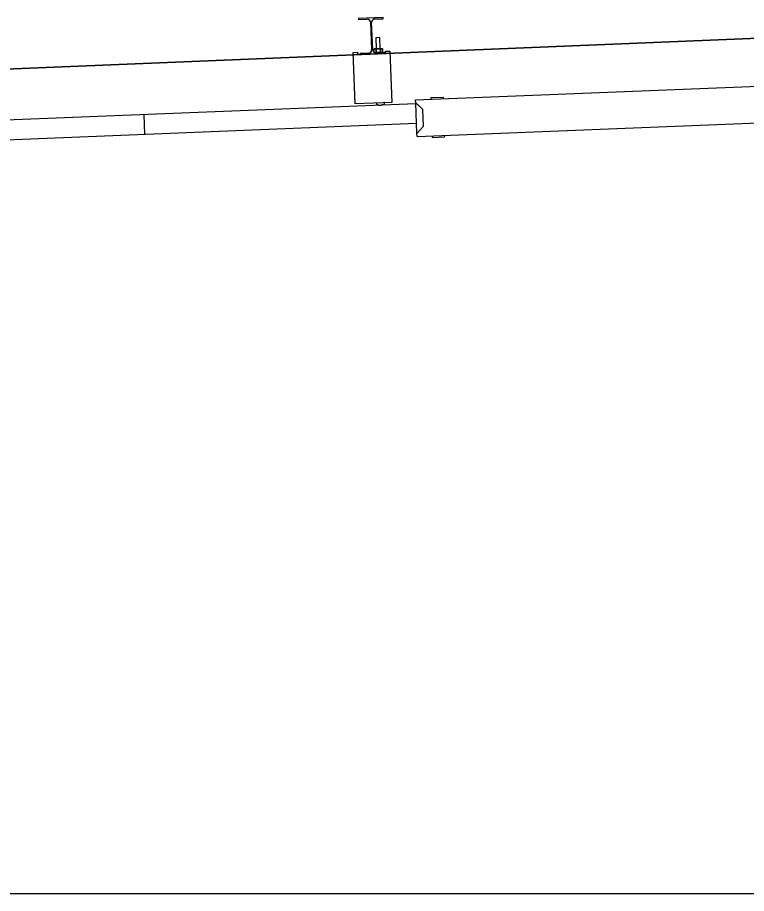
# Model space of a CAD drawing. Extents: x 9538 to 81668, y 7600 to 11751.
# Drawn here: x 14945.2 to 15044.2, y 9626.7 to 9745.6 of the extents above; entities that cross this region are included whole.
import ezdxf

# ---------------------------------------------------------------- set-up
doc = ezdxf.new("R2010")
doc.units = 0
for name, color, linetype in [('DsnShtMinorGrid16', 7, 'Continuous'), ('dsnStdCells', 7, 'Continuous'), ('dsnStdTable', 7, 'Continuous')]:
    doc.layers.add(name, color=color, linetype=linetype)

msp = doc.modelspace()

# ---------------------------------------------------------------- linework, layer by layer
at = {"layer": 'DsnShtMinorGrid16'}
msp.add_line((15096.1, 9744.89), (14620.81, 9725.37), dxfattribs=at)
msp.add_lwpolyline([(14152, 9685.04), (14152, 9685.04), (14152, 9626.66), (15096.1, 9626.66)], dxfattribs=at)
at = {"layer": 'dsnStdCells'}
for p, q in [((14994.88, 9745.63), (14991.55, 9745.5)), ((14994.88, 9745.63), (14991.55, 9745.5)), ((14991.55, 9745.5), (14991.55, 9745.34)), ((14991.55, 9745.5), (14991.55, 9745.34)), ((14991.55, 9745.34), (14992.73, 9745.39)), ((14991.55, 9745.34), (14992.73, 9745.39)), ((14993.71, 9745.43), (14994.89, 9745.47)), ((14993.71, 9745.43), (14994.89, 9745.47)), ((14994.89, 9745.47), (14994.88, 9745.63)), ((14994.89, 9745.47), (14994.88, 9745.63)), ((14993.16, 9744.99), (14993.31, 9741.24)), ((14993.16, 9744.99), (14993.31, 9741.24)), ((14993.46, 9741.25), (14993.31, 9745)), ((14993.46, 9741.25), (14993.31, 9745)), ((14994.41, 9742.9), (14993.89, 9742.88)), ((14994.41, 9742.9), (14993.89, 9742.88)), ((14993.89, 9742.88), (14993.95, 9741.37)), ((14993.89, 9742.88), (14993.95, 9741.37)), ((14994.48, 9741.39), (14994.41, 9742.9)), ((14994.48, 9741.39), (14994.41, 9742.9)), ((14990.79, 9740.88), (14991.42, 9740.91)), ((14991.07, 9733.91), (14990.79, 9740.88)), ((14991.43, 9740.59), (14991.42, 9740.91)), ((14995.18, 9740.74), (14991.43, 9740.59)), ((14992.91, 9740.81), (14991.74, 9740.76)), ((14992.91, 9740.81), (14991.74, 9740.76)), ((14991.74, 9740.76), (14991.74, 9740.61)), ((14991.74, 9740.76), (14991.74, 9740.61)), ((14991.74, 9740.61), (14995.07, 9740.74)), ((14991.74, 9740.61), (14995.07, 9740.74)), ((14993.7, 9741.36), (14993.62, 9741.31)), ((14993.7, 9741.36), (14993.62, 9741.31)), ((14993.62, 9741.31), (14993.63, 9740.93)), ((14993.63, 9740.93), (14993.62, 9741.31)), ((14994.66, 9741.4), (14993.7, 9741.36)), ((14993.7, 9741.36), (14994.66, 9741.4)), ((14995.07, 9740.9), (14993.9, 9740.85)), ((14995.07, 9740.9), (14993.9, 9740.85)), ((14993.92, 9741.32), (14993.93, 9740.9)), ((14993.93, 9740.9), (14993.92, 9741.32)), ((14993.93, 9740.9), (14993.92, 9741.32)), ((14993.95, 9741.37), (14994.48, 9741.39)), ((14994.53, 9740.93), (14994.52, 9741.34)), ((14994.52, 9741.34), (14994.53, 9740.93)), ((14994.53, 9740.93), (14994.52, 9741.34)), ((14994.73, 9741.4), (14994.66, 9741.4)), ((14994.66, 9741.4), (14994.73, 9741.4)), ((14994.82, 9741.35), (14994.73, 9741.4)), ((14994.82, 9741.35), (14994.73, 9741.4)), ((14994.75, 9740.88), (14994.83, 9740.94)), ((14994.75, 9740.88), (14994.83, 9740.94)), ((14994.83, 9740.94), (14994.82, 9741.35)), ((14994.83, 9740.94), (14994.82, 9741.35)), ((14995.07, 9740.74), (14995.07, 9740.9)), ((14995.07, 9740.74), (14995.07, 9740.9)), ((14995.17, 9741.06), (14995.79, 9741.08)), ((14995.17, 9741.06), (14995.18, 9740.74)), ((14995.79, 9741.08), (14996.07, 9734.11)), ((14996.07, 9734.11), (14991.07, 9733.91)), ((14993.97, 9734.01), (14993.97, 9733.89)), ((14995.06, 9733.93), (14995.05, 9734.05))]:
    msp.add_line(p, q, dxfattribs=at)
for points in [[(14993.63, 9740.93), (14993.63, 9740.93)], [(14993.9, 9740.85), (14994.75, 9740.88), (14994.75, 9740.88)], [(14993.98, 9733.87), (14994.05, 9733.83), (14994.11, 9733.8), (14994.18, 9733.78), (14994.24, 9733.76), (14994.31, 9733.74), (14994.38, 9733.73), (14994.45, 9733.73), (14994.52, 9733.73), (14994.59, 9733.73), (14994.66, 9733.75), (14994.73, 9733.76), (14994.8, 9733.78), (14994.86, 9733.81), (14994.93, 9733.84), (14994.99, 9733.87), (14995.05, 9733.91)]]:
    msp.add_lwpolyline(points, dxfattribs=at)
for centre, radius, start, end in [((14992.74, 9744.97), 0.417, 2.2841, 92.2932), ((14992.74, 9744.97), 0.417, 2.2841, 92.2932), ((14993.73, 9745.01), 0.417, 92.2981, 182.2871), ((14993.73, 9745.01), 0.417, 92.2981, 182.2871), ((14992.89, 9741.23), 0.417, 272.2981, 2.2871), ((14992.89, 9741.23), 0.417, 272.2981, 2.2871), ((14993.88, 9741.26), 0.417, 182.2841, 272.2932), ((14993.88, 9741.26), 0.417, 182.2841, 272.2932), ((14993.88, 9741.26), 0.417, 233.1773, 272.2932), ((14993.99, 9734.01), 0.0239, 92.3556, 182.1481), ((14994, 9733.89), 0.024, 182.5831, 238.6104), ((14995.03, 9734.05), 0.0238, 2.1761, 92.3321), ((14995.03, 9733.93), 0.0238, 305.8121, 2.437)]:
    msp.add_arc(centre, radius, start, end, dxfattribs=at)
for points in [[(14993.92, 9741.32), (14993.89, 9741.33), (14993.84, 9741.36), (14993.76, 9741.37), (14993.68, 9741.35), (14993.64, 9741.32), (14993.62, 9741.31)], [(14993.62, 9741.31), (14993.64, 9741.32), (14993.68, 9741.35), (14993.76, 9741.37), (14993.84, 9741.36), (14993.89, 9741.33), (14993.92, 9741.32)], [(14993.92, 9741.32), (14993.89, 9741.33), (14993.84, 9741.36), (14993.76, 9741.37), (14993.68, 9741.35), (14993.64, 9741.32), (14993.62, 9741.31)], [(14993.83, 9740.86), (14993.85, 9740.86), (14993.88, 9740.87), (14993.91, 9740.89), (14993.93, 9740.9)], [(14994.52, 9741.34), (14994.46, 9741.35), (14994.36, 9741.38), (14994.2, 9741.38), (14994.05, 9741.36), (14993.96, 9741.33), (14993.92, 9741.32)], [(14993.92, 9741.32), (14993.96, 9741.33), (14994.05, 9741.36), (14994.2, 9741.38), (14994.36, 9741.38), (14994.46, 9741.35), (14994.52, 9741.34)], [(14994.52, 9741.34), (14994.46, 9741.35), (14994.36, 9741.38), (14994.2, 9741.38), (14994.05, 9741.36), (14993.96, 9741.33), (14993.92, 9741.32)], [(14993.93, 9740.9), (14993.99, 9740.89), (14994.09, 9740.86), (14994.25, 9740.86), (14994.4, 9740.88), (14994.49, 9740.91), (14994.53, 9740.93)], [(14994.53, 9740.93), (14994.49, 9740.91), (14994.4, 9740.88), (14994.25, 9740.86), (14994.09, 9740.86), (14993.99, 9740.89), (14993.93, 9740.9)], [(14993.93, 9740.9), (14993.99, 9740.89), (14994.09, 9740.86), (14994.25, 9740.86), (14994.4, 9740.88), (14994.49, 9740.91), (14994.53, 9740.93)], [(14994.82, 9741.35), (14994.8, 9741.36), (14994.77, 9741.38), (14994.7, 9741.4), (14994.63, 9741.4), (14994.57, 9741.37), (14994.53, 9741.35), (14994.52, 9741.34)], [(14994.52, 9741.34), (14994.53, 9741.35), (14994.57, 9741.37), (14994.63, 9741.4), (14994.7, 9741.4), (14994.77, 9741.38), (14994.8, 9741.36), (14994.82, 9741.35)], [(14994.82, 9741.35), (14994.8, 9741.36), (14994.77, 9741.38), (14994.7, 9741.4), (14994.63, 9741.4), (14994.57, 9741.37), (14994.53, 9741.35), (14994.52, 9741.34)], [(14994.53, 9740.93), (14994.55, 9740.92), (14994.58, 9740.9), (14994.65, 9740.88), (14994.72, 9740.88), (14994.78, 9740.91), (14994.82, 9740.93), (14994.83, 9740.94)], [(14994.83, 9740.94), (14994.82, 9740.93), (14994.78, 9740.91), (14994.72, 9740.88), (14994.65, 9740.88), (14994.58, 9740.9), (14994.55, 9740.92), (14994.53, 9740.93)], [(14994.53, 9740.93), (14994.55, 9740.92), (14994.58, 9740.9), (14994.65, 9740.88), (14994.72, 9740.88), (14994.78, 9740.91), (14994.82, 9740.93), (14994.83, 9740.94)]]:
    msp.add_open_spline(points, degree=3, dxfattribs=at)
at = {"layer": 'dsnStdTable'}
for p, q in [((14994.88, 9745.63), (14991.55, 9745.5)), ((14991.55, 9745.5), (14991.55, 9745.34)), ((14991.55, 9745.34), (14992.73, 9745.39)), ((14993.71, 9745.43), (14994.89, 9745.47)), ((14994.89, 9745.47), (14994.88, 9745.63)), ((14620.71, 9725.37), (15096.1, 9744.89)), ((14993.16, 9744.99), (14993.31, 9741.24)), ((14993.46, 9741.25), (14993.31, 9745)), ((14994.41, 9742.9), (14993.89, 9742.88)), ((14993.89, 9742.88), (14993.95, 9741.37)), ((14994.48, 9741.39), (14994.41, 9742.9)), ((14990.79, 9740.88), (14991.42, 9740.91)), ((14991.07, 9733.91), (14990.79, 9740.88)), ((14991.43, 9740.59), (14991.42, 9740.91)), ((14995.18, 9740.74), (14991.43, 9740.59)), ((14992.91, 9740.81), (14991.74, 9740.76)), ((14991.74, 9740.76), (14991.74, 9740.61)), ((14991.74, 9740.61), (14995.07, 9740.74)), ((14993.7, 9741.36), (14993.62, 9741.31)), ((14993.63, 9740.93), (14993.62, 9741.31)), ((14993.7, 9741.36), (14994.66, 9741.4)), ((14995.07, 9740.9), (14993.9, 9740.85)), ((14993.93, 9740.9), (14993.92, 9741.32)), ((14994.53, 9740.93), (14994.52, 9741.34)), ((14994.66, 9741.4), (14994.73, 9741.4)), ((14994.82, 9741.35), (14994.73, 9741.4)), ((14994.75, 9740.88), (14994.83, 9740.94)), ((14994.83, 9740.94), (14994.82, 9741.35)), ((14995.07, 9740.74), (14995.07, 9740.9)), ((14995.17, 9741.06), (14995.79, 9741.08)), ((14995.17, 9741.06), (14995.18, 9740.74)), ((14995.79, 9741.08), (14996.07, 9734.11)), ((14999.28, 9734.46), (15064.02, 9737.05)), ((14999.28, 9734.46), (15064.02, 9737.05)), ((14999.3, 9734.04), (14999.28, 9734.46)), ((14999.3, 9734.04), (14999.28, 9734.46)), ((15001.36, 9734.75), (15003.02, 9734.82)), ((15001.36, 9734.75), (15003.02, 9734.82)), ((15001.36, 9734.75), (15001.37, 9734.54)), ((15001.36, 9734.75), (15001.37, 9734.54)), ((15003.02, 9734.82), (15003.03, 9734.61)), ((15003.02, 9734.82), (15003.03, 9734.61)), ((14999.31, 9733.93), (14587.74, 9717.47)), ((14996.07, 9734.11), (14991.07, 9733.91)), ((14993.97, 9734.01), (14993.97, 9733.89)), ((14995.06, 9733.93), (14995.05, 9734.05)), ((14999.47, 9729.88), (14999.3, 9734.04)), ((15000.28, 9733.15), (14999.3, 9734.04)), ((14999.47, 9729.88), (14999.3, 9734.04)), ((15000.28, 9733.15), (14999.3, 9734.04)), ((15000.37, 9730.86), (15000.28, 9733.15)), ((15000.37, 9730.86), (15000.28, 9733.15)), ((14962.36, 9732.45), (14962.47, 9729.75)), ((14999.48, 9729.46), (15064.22, 9732.05)), ((14999.48, 9729.46), (15064.22, 9732.05)), ((14999.41, 9731.22), (14587.74, 9714.76)), ((14999.47, 9729.88), (15000.37, 9730.86)), ((14999.47, 9729.88), (15000.37, 9730.86)), ((14999.48, 9729.46), (14999.47, 9729.88)), ((14999.48, 9729.46), (14999.47, 9729.88)), ((15001.57, 9729.34), (15001.57, 9729.55)), ((15001.57, 9729.34), (15001.57, 9729.55)), ((15003.24, 9729.41), (15003.23, 9729.61)), ((15003.24, 9729.41), (15003.23, 9729.61)), ((15001.57, 9729.34), (15003.24, 9729.41)), ((15001.57, 9729.34), (15003.24, 9729.41)), ((14152, 9626.66), (15577.73, 9626.66))]:
    msp.add_line(p, q, dxfattribs=at)
for points in [[(14993.98, 9733.87), (14994.05, 9733.83), (14994.11, 9733.8), (14994.18, 9733.78), (14994.24, 9733.76), (14994.31, 9733.74), (14994.38, 9733.73), (14994.45, 9733.73), (14994.52, 9733.73), (14994.59, 9733.73), (14994.66, 9733.75), (14994.73, 9733.76), (14994.8, 9733.78), (14994.86, 9733.81), (14994.93, 9733.84), (14994.99, 9733.87), (14995.05, 9733.91)], [(14999.3, 9734.04), (14999.85, 9733.54), (15000.28, 9733.15)], [(14999.3, 9734.04), (14999.85, 9733.54), (15000.28, 9733.15)], [(14999.47, 9729.88), (14999.97, 9730.43), (15000.37, 9730.86)], [(14999.47, 9729.88), (14999.97, 9730.43), (15000.37, 9730.86)]]:
    msp.add_lwpolyline(points, dxfattribs=at)
for centre, radius, start, end in [((14992.74, 9744.97), 0.417, 2.2841, 92.2932), ((14993.73, 9745.01), 0.417, 92.2981, 182.2871), ((14992.89, 9741.23), 0.417, 272.2981, 2.2871), ((14993.88, 9741.26), 0.417, 182.2841, 272.2932), ((14993.99, 9734.01), 0.0239, 92.3556, 182.1481), ((14994, 9733.89), 0.024, 182.5831, 238.6104), ((14995.03, 9734.05), 0.0238, 2.1761, 92.3321), ((14995.03, 9733.93), 0.0238, 305.8121, 2.437)]:
    msp.add_arc(centre, radius, start, end, dxfattribs=at)
for points in [[(14993.92, 9741.32), (14993.89, 9741.33), (14993.84, 9741.36), (14993.76, 9741.37), (14993.68, 9741.35), (14993.64, 9741.32), (14993.62, 9741.31)], [(14993.83, 9740.86), (14993.85, 9740.86), (14993.88, 9740.87), (14993.91, 9740.89), (14993.93, 9740.9)], [(14994.52, 9741.34), (14994.46, 9741.35), (14994.36, 9741.38), (14994.2, 9741.38), (14994.05, 9741.36), (14993.96, 9741.33), (14993.92, 9741.32)], [(14993.93, 9740.9), (14993.99, 9740.89), (14994.09, 9740.86), (14994.25, 9740.86), (14994.4, 9740.88), (14994.49, 9740.91), (14994.53, 9740.93)], [(14994.82, 9741.35), (14994.8, 9741.36), (14994.77, 9741.38), (14994.7, 9741.4), (14994.63, 9741.4), (14994.57, 9741.37), (14994.53, 9741.35), (14994.52, 9741.34)], [(14994.53, 9740.93), (14994.55, 9740.92), (14994.58, 9740.9), (14994.65, 9740.88), (14994.72, 9740.88), (14994.78, 9740.91), (14994.82, 9740.93), (14994.83, 9740.94)]]:
    msp.add_open_spline(points, degree=3, dxfattribs=at)

doc.saveas('drawing.dxf')
